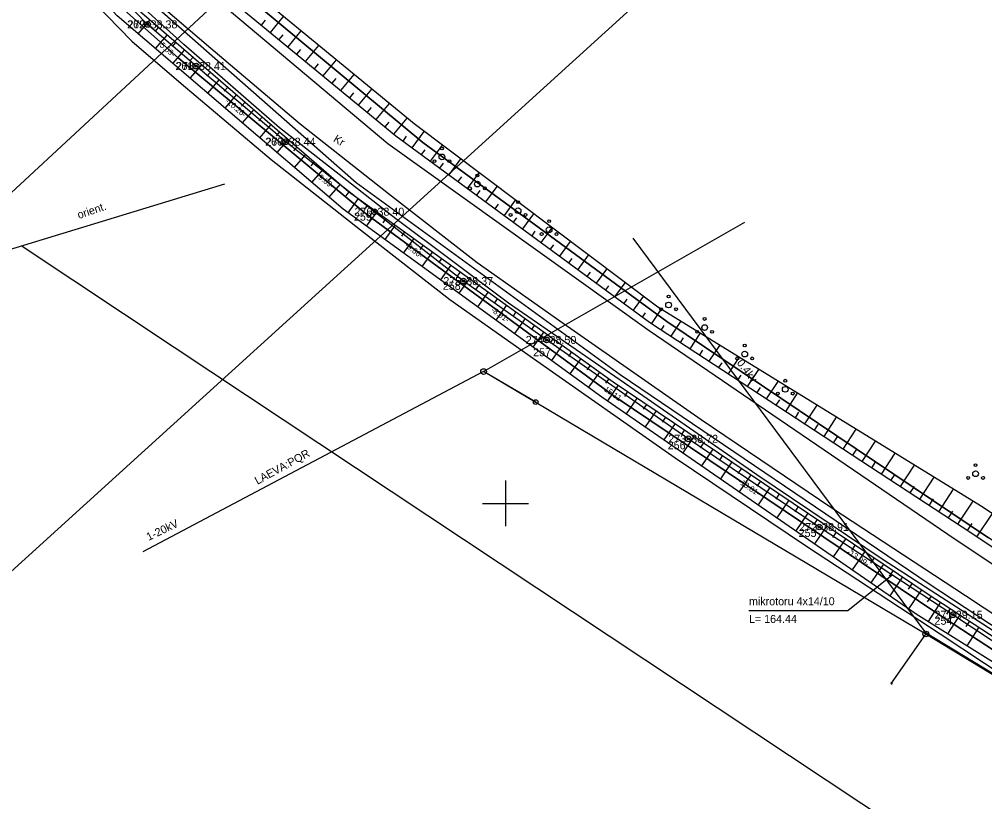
# Model space of a CAD drawing. Extents: x 647603 to 650850, y 6482647 to 6486043.
# Drawn here: x 649207.5 to 649291.9, y 6483423.9 to 6483492.4 of the extents above; entities that cross this region are included whole.
import ezdxf

# ---------------------------------------------------------------- set-up
doc = ezdxf.new("R2010")
doc.units = 0
for name, color, linetype in [('DTRASS', 7, 'Continuous'), ('JOONSIDE', 7, 'Continuous'), ('KOORDPUNKT', 7, 'Continuous'), ('KPOHULIIN', 7, 'Continuous'), ('MOOTKORG_EH2000', 7, 'Continuous'), ('MOOTMPUNKT', 7, 'Continuous'), ('MOOTNR', 7, 'Continuous'), ('MOOTPIIR', 7, 'Continuous'), ('MPOHULIIN', 7, 'Continuous'), ('PIIR', 7, 'Continuous'), ('POST', 7, 'Continuous'), ('PUU', 7, 'Continuous'), ('RELJEEF', 7, 'Continuous'), ('SITRASS', 7, 'Continuous'), ('TEE', 7, 'Continuous'), ('VORK', 7, 'Continuous'), ('VORMISTUS', 7, 'Continuous')]:
    doc.layers.add(name, color=color, linetype=linetype)

msp = doc.modelspace()

# ---------------------------------------------------------------- linework, layer by layer
at = {"layer": 'DTRASS'}
for points in [[(649206.171, 6483472.069), (649225.458, 6483477.964)], [(649312.88, 6483402.658), (649221.029, 6483463.657), (649207.734, 6483472.487)]]:
    msp.add_lwpolyline(points, dxfattribs=at)
at = {"layer": 'KOORDPUNKT'}
for centre, radius in [((649218.707, 6483491.914), 0.25), ((649218.707, 6483491.914), 0.025), ((649218.707, 6483491.914), 0.0221), ((649218.707, 6483491.914), 0.0191), ((649218.707, 6483491.914), 0.0161), ((649218.707, 6483491.914), 0.0132), ((649218.707, 6483491.914), 0.0102), ((649218.707, 6483491.914), 0.00726), ((649218.707, 6483491.914), 0.0043), ((649222.94, 6483488.269), 0.25), ((649222.94, 6483488.269), 0.025), ((649222.94, 6483488.269), 0.0221), ((649222.94, 6483488.269), 0.0191), ((649222.94, 6483488.269), 0.0161), ((649222.94, 6483488.269), 0.0132), ((649222.94, 6483488.269), 0.0102), ((649222.94, 6483488.269), 0.00726), ((649222.94, 6483488.269), 0.0043), ((649230.782, 6483481.646), 0.25), ((649230.782, 6483481.646), 0.025), ((649230.782, 6483481.646), 0.0221), ((649230.782, 6483481.646), 0.0191), ((649230.782, 6483481.646), 0.0161), ((649230.782, 6483481.646), 0.0132), ((649230.782, 6483481.646), 0.0102), ((649230.782, 6483481.646), 0.00726), ((649230.782, 6483481.646), 0.0043), ((649238.545, 6483475.523), 0.25), ((649238.545, 6483475.523), 0.025), ((649238.545, 6483475.523), 0.0221), ((649238.545, 6483475.523), 0.0191), ((649238.545, 6483475.523), 0.0161), ((649238.545, 6483475.523), 0.0132), ((649238.545, 6483475.523), 0.0102), ((649238.545, 6483475.523), 0.00726), ((649238.545, 6483475.523), 0.0043), ((649246.313, 6483469.452), 0.25), ((649246.313, 6483469.452), 0.025), ((649246.313, 6483469.452), 0.0221), ((649246.313, 6483469.452), 0.0191), ((649246.313, 6483469.452), 0.0161), ((649246.313, 6483469.452), 0.0132), ((649246.313, 6483469.452), 0.0102), ((649246.313, 6483469.452), 0.00726), ((649246.313, 6483469.452), 0.0043), ((649253.591, 6483464.304), 0.25), ((649253.591, 6483464.304), 0.025), ((649253.591, 6483464.304), 0.0221), ((649253.591, 6483464.304), 0.0191), ((649253.591, 6483464.304), 0.0161), ((649253.591, 6483464.304), 0.0132), ((649253.591, 6483464.304), 0.0102), ((649253.591, 6483464.304), 0.00726), ((649253.591, 6483464.304), 0.0043), ((649265.979, 6483455.652), 0.25), ((649265.979, 6483455.652), 0.025), ((649265.979, 6483455.652), 0.0221), ((649265.979, 6483455.652), 0.0191), ((649265.979, 6483455.652), 0.0161), ((649265.979, 6483455.652), 0.0132), ((649265.979, 6483455.652), 0.0102), ((649265.979, 6483455.652), 0.00726), ((649265.979, 6483455.652), 0.0043), ((649277.426, 6483447.934), 0.25), ((649277.426, 6483447.934), 0.025), ((649277.426, 6483447.934), 0.0221), ((649277.426, 6483447.934), 0.0191), ((649277.426, 6483447.934), 0.0161), ((649277.426, 6483447.934), 0.0132), ((649277.426, 6483447.934), 0.0102), ((649277.426, 6483447.934), 0.00726), ((649277.426, 6483447.934), 0.0043), ((649289.118, 6483440.257), 0.25), ((649289.118, 6483440.257), 0.025), ((649289.118, 6483440.257), 0.0221), ((649289.118, 6483440.257), 0.0191), ((649289.118, 6483440.257), 0.0161), ((649289.118, 6483440.257), 0.0132), ((649289.118, 6483440.257), 0.0102), ((649289.118, 6483440.257), 0.00726), ((649289.118, 6483440.257), 0.0043)]:
    msp.add_circle(centre, radius, dxfattribs=at)
at = {"layer": 'KPOHULIIN'}
for points in [[(649248.084, 6483461.531), (649270.919, 6483474.602)], [(649248.084, 6483461.531), (649218.274, 6483445.769)], [(649368.116, 6483389.104), (649328.265, 6483413.327), (649286.752, 6483438.574), (649248.084, 6483461.531), (649248.084, 6483461.531)]]:
    msp.add_lwpolyline(points, dxfattribs=at)
at = {"layer": 'MOOTMPUNKT'}
for centre in [(649218.707, 6483491.914), (649222.94, 6483488.269), (649230.782, 6483481.646), (649238.545, 6483475.523), (649246.313, 6483469.452), (649253.591, 6483464.304), (649265.979, 6483455.652), (649277.426, 6483447.934), (649289.118, 6483440.257)]:
    msp.add_circle(centre, 0.1, dxfattribs=at)
at = {"layer": 'MOOTPIIR'}
for points in [[(649156.924, 6483550.066), (649166.671, 6483539.624), (649175.508, 6483530.741), (649184.642, 6483521.461), (649188.949, 6483517.097), (649188.922, 6483517.068), (649190.31, 6483515.716), (649191.612, 6483514.281), (649191.673, 6483514.336), (649191.731, 6483514.278), (649191.759, 6483514.305), (649195.673, 6483510.495), (649203.595, 6483503.425), (649210.775, 6483497.207), (649217.335, 6483490.456), (649221.642, 6483486.747), (649229.517, 6483480.096), (649237.31, 6483473.95), (649245.119, 6483467.847), (649252.441, 6483462.668), (649264.847, 6483454.003), (649276.318, 6483446.269), (649288.017, 6483438.588), (649299.623, 6483430.895)], [(649301.807, 6483434.245), (649290.219, 6483441.926), (649278.534, 6483449.599), (649267.111, 6483457.301), (649254.741, 6483465.94), (649247.507, 6483471.057), (649239.78, 6483477.096), (649232.047, 6483483.196), (649224.238, 6483489.791), (649220.079, 6483493.372)]]:
    msp.add_lwpolyline(points, dxfattribs=at)
at = {"layer": 'MPOHULIIN'}
msp.add_lwpolyline([(649379.266, 6483401.919), (649368.116, 6483389.104), (649328.302, 6483413.411), (649286.783, 6483438.649), (649261.164, 6483473.195)], dxfattribs=at)
at = {"layer": 'PIIR'}
for points in [[(649308.21, 6483427), (649287.8, 6483440.33), (649259.51, 6483459.39), (649237.86, 6483475.28), (649221.37, 6483489), (649207.24, 6483501.6), (649192.01, 6483516.32), (649173.13, 6483535.11), (649130.06, 6483581.23), (649083.85, 6483634.54), (649065.19, 6483654.96), (649033.51, 6483686.99)], [(649070.99, 6483660.48), (649089.83, 6483639.86), (649106.42, 6483620.8), (649136, 6483586.59), (649147.07, 6483574.26), (649146.34, 6483573.47), (649150.42, 6483569.84), (649155.3, 6483566.2), (649178.87, 6483540.67), (649197.61, 6483522.04), (649215.71, 6483504.87), (649226.59, 6483495.06), (649242.78, 6483481.58), (649264.11, 6483465.93), (649292.22, 6483446.99)], [(649030.89, 6483443.72), (649195.93, 6483497.36), (649207.24, 6483501.6), (649221.37, 6483489), (649237.86, 6483475.28), (649259.51, 6483459.39), (649287.8, 6483440.33), (649308.21, 6483427), (649382.93, 6483380.95), (649423.23, 6483355.02), (649435.44, 6483346.12), (649437.44, 6483339.23), (649387.45, 6483326), (649170.5, 6483265.73), (649069.04, 6483234.18), (648944.67, 6483191.88)]]:
    msp.add_lwpolyline(points, dxfattribs=at)
msp.add_lwpolyline([(649434.06, 6483494.74), (649369.57, 6483401.03), (649368.46, 6483399.44), (649312.49, 6483433.76), (649292.22, 6483446.99), (649264.11, 6483465.93), (649242.78, 6483481.58), (649226.59, 6483495.06), (649215.71, 6483504.87), (649258.06, 6483517.44), (649298.68, 6483528.14), (649378.1, 6483543.55), (649382.94, 6483539.34)], close=True, dxfattribs=at)
at = {"layer": 'POST'}
for points in [[(649252.643, 6483458.865), (649248.084, 6483461.531)], [(649283.756, 6483434.267), (649286.752, 6483438.574)]]:
    msp.add_lwpolyline(points, dxfattribs=at)
for centre, radius in [((649248.084, 6483461.531), 0.25), ((649252.643, 6483458.865), 0.2), ((649286.752, 6483438.574), 0.25)]:
    msp.add_circle(centre, radius, dxfattribs=at)
for start, end in [(0, 180), (180, 0)]:
    msp.add_arc((649283.756, 6483434.267), 0.0625, start, end, dxfattribs=at)
at = {"layer": 'PUU'}
for centre, radius in [((649244.443, 6483481.068), 0.125), ((649244.443, 6483480.318), 0.25), ((649243.793, 6483479.943), 0.125), ((649245.093, 6483479.943), 0.125), ((649247.538, 6483478.694), 0.125), ((649246.888, 6483477.569), 0.125), ((649247.538, 6483477.944), 0.25), ((649248.188, 6483477.569), 0.125), ((649251.099, 6483475.613), 0.25), ((649251.099, 6483476.363), 0.125), ((649250.449, 6483475.238), 0.125), ((649251.749, 6483475.238), 0.125), ((649253.811, 6483473.946), 0.25), ((649253.811, 6483474.696), 0.125), ((649253.161, 6483473.571), 0.125), ((649254.461, 6483473.571), 0.125), ((649264.261, 6483467.361), 0.25), ((649264.261, 6483468.111), 0.125), ((649263.611, 6483466.986), 0.125), ((649264.911, 6483466.986), 0.125), ((649267.412, 6483466.138), 0.125), ((649266.762, 6483465.013), 0.125), ((649267.412, 6483465.388), 0.25), ((649268.062, 6483465.013), 0.125), ((649270.914, 6483463.065), 0.25), ((649270.914, 6483463.815), 0.125), ((649270.264, 6483462.69), 0.125), ((649271.564, 6483462.69), 0.125), ((649274.461, 6483460.733), 0.125), ((649274.461, 6483459.983), 0.25), ((649273.811, 6483459.608), 0.125), ((649275.111, 6483459.608), 0.125), ((649291.101, 6483453.35), 0.125), ((649290.451, 6483452.225), 0.125), ((649291.101, 6483452.6), 0.25), ((649291.751, 6483452.225), 0.125)]:
    msp.add_circle(centre, radius, dxfattribs=at)
at = {"layer": 'RELJEEF'}
for p, q in [((649218.906, 6483492.318), (649217.853, 6483491.1)), ((649228.666, 6483491.854), (649229.011, 6483492.272)), ((649229.438, 6483491.218), (649230.587, 6483492.611)), ((649219.663, 6483491.663), (649219.348, 6483491.299)), ((649230.981, 6483489.946), (649232.131, 6483491.341)), ((649220.419, 6483491.009), (649219.372, 6483489.799)), ((649221.175, 6483490.355), (649220.862, 6483489.993)), ((649230.21, 6483490.582), (649230.554, 6483491)), ((649221.931, 6483489.7), (649220.891, 6483488.498)), ((649231.753, 6483489.31), (649232.098, 6483489.728)), ((649232.524, 6483488.674), (649233.676, 6483490.07)), ((649222.687, 6483489.046), (649222.376, 6483488.686)), ((649234.068, 6483487.401), (649235.22, 6483488.799)), ((649223.444, 6483488.392), (649222.41, 6483487.197)), ((649224.2, 6483487.737), (649223.891, 6483487.38)), ((649233.296, 6483488.038), (649233.642, 6483488.457)), ((649224.956, 6483487.083), (649223.929, 6483485.896)), ((649234.839, 6483486.765), (649235.185, 6483487.185)), ((649235.611, 6483486.129), (649236.765, 6483487.529)), ((649225.712, 6483486.429), (649225.405, 6483486.074)), ((649237.154, 6483484.857), (649238.309, 6483486.258)), ((649226.468, 6483485.774), (649225.448, 6483484.595)), ((649236.382, 6483485.493), (649236.729, 6483485.913)), ((649227.225, 6483485.12), (649226.919, 6483484.767)), ((649227.981, 6483484.465), (649226.967, 6483483.294)), ((649237.926, 6483484.221), (649238.272, 6483484.641)), ((649238.697, 6483483.585), (649239.854, 6483484.988)), ((649228.737, 6483483.811), (649228.434, 6483483.461)), ((649240.24, 6483482.313), (649241.398, 6483483.717)), ((649229.493, 6483483.157), (649228.486, 6483481.992)), ((649239.469, 6483482.949), (649239.816, 6483483.37)), ((649230.249, 6483482.502), (649229.948, 6483482.154)), ((649231.005, 6483481.848), (649230.004, 6483480.691)), ((649241.038, 6483481.71), (649241.355, 6483482.142)), ((649241.844, 6483481.118), (649242.895, 6483482.547)), ((649231.762, 6483481.194), (649231.462, 6483480.848)), ((649242.65, 6483480.525), (649242.963, 6483480.951)), ((649243.455, 6483479.933), (649244.492, 6483481.343)), ((649232.518, 6483480.539), (649231.523, 6483479.39)), ((649245.067, 6483478.749), (649246.089, 6483480.139)), ((649233.274, 6483479.885), (649232.977, 6483479.541)), ((649244.261, 6483479.341), (649244.57, 6483479.761)), ((649234.03, 6483479.231), (649233.042, 6483478.089)), ((649234.786, 6483478.576), (649234.491, 6483478.235)), ((649245.873, 6483478.156), (649246.177, 6483478.571)), ((649246.678, 6483477.564), (649247.686, 6483478.936)), ((649235.543, 6483477.922), (649234.561, 6483476.788)), ((649248.29, 6483476.38), (649249.284, 6483477.732)), ((649236.301, 6483477.27), (649236.038, 6483476.904)), ((649247.484, 6483476.972), (649247.784, 6483477.38)), ((649237.113, 6483476.686), (649236.209, 6483475.431)), ((649237.924, 6483476.102), (649237.653, 6483475.725)), ((649249.096, 6483475.787), (649249.392, 6483476.19)), ((649249.901, 6483475.195), (649250.881, 6483476.528)), ((649238.736, 6483475.518), (649237.828, 6483474.256)), ((649251.513, 6483474.011), (649252.478, 6483475.324)), ((649239.548, 6483474.934), (649239.274, 6483474.554)), ((649240.359, 6483474.35), (649239.446, 6483473.081)), ((649250.707, 6483474.603), (649250.999, 6483475)), ((649241.171, 6483473.765), (649240.896, 6483473.384)), ((649252.319, 6483473.418), (649252.606, 6483473.809)), ((649253.124, 6483472.826), (649254.075, 6483474.12)), ((649241.982, 6483473.181), (649241.065, 6483471.906)), ((649242.794, 6483472.597), (649242.518, 6483472.214)), ((649253.93, 6483472.234), (649254.213, 6483472.619)), ((649254.736, 6483471.642), (649255.673, 6483472.916)), ((649243.606, 6483472.013), (649242.683, 6483470.732)), ((649256.347, 6483470.457), (649257.27, 6483471.712)), ((649244.417, 6483471.429), (649244.14, 6483471.043)), ((649245.229, 6483470.844), (649244.302, 6483469.557)), ((649255.542, 6483471.049), (649255.821, 6483471.429)), ((649246.04, 6483470.26), (649245.762, 6483469.873)), ((649257.153, 6483469.865), (649257.428, 6483470.239)), ((649257.959, 6483469.273), (649258.867, 6483470.509)), ((649246.852, 6483469.676), (649245.921, 6483468.382)), ((649259.57, 6483468.088), (649260.465, 6483469.305)), ((649247.664, 6483469.092), (649247.384, 6483468.703)), ((649248.475, 6483468.508), (649247.539, 6483467.207)), ((649258.765, 6483468.68), (649259.035, 6483469.048)), ((649249.287, 6483467.923), (649249.005, 6483467.532)), ((649260.376, 6483467.496), (649260.642, 6483467.858)), ((649261.182, 6483466.904), (649262.062, 6483468.101)), ((649250.099, 6483467.339), (649249.158, 6483466.032)), ((649250.91, 6483466.755), (649250.627, 6483466.362)), ((649261.988, 6483466.311), (649262.249, 6483466.668)), ((649262.801, 6483465.73), (649263.616, 6483466.972)), ((649251.722, 6483466.171), (649250.776, 6483464.857)), ((649264.473, 6483464.633), (649265.32, 6483465.924)), ((649252.533, 6483465.587), (649252.249, 6483465.192)), ((649253.345, 6483465.003), (649252.395, 6483463.682)), ((649263.637, 6483465.181), (649263.886, 6483465.561)), ((649254.157, 6483464.418), (649253.871, 6483464.021)), ((649265.309, 6483464.084), (649265.568, 6483464.479)), ((649266.145, 6483463.536), (649267.024, 6483464.875)), ((649254.968, 6483463.834), (649254.013, 6483462.508)), ((649255.78, 6483463.25), (649255.493, 6483462.851)), ((649266.981, 6483462.987), (649267.25, 6483463.396)), ((649267.818, 6483462.439), (649268.728, 6483463.827)), ((649256.592, 6483462.666), (649255.632, 6483461.333)), ((649269.49, 6483461.342), (649270.432, 6483462.778)), ((649257.403, 6483462.082), (649257.115, 6483461.681)), ((649268.654, 6483461.89), (649268.932, 6483462.314)), ((649271.162, 6483460.244), (649272.137, 6483461.73)), ((649258.215, 6483461.497), (649257.251, 6483460.158)), ((649259.026, 6483460.913), (649258.736, 6483460.51)), ((649270.326, 6483460.793), (649270.614, 6483461.231)), ((649272.834, 6483459.147), (649273.841, 6483460.681)), ((649259.847, 6483460.342), (649258.918, 6483458.965)), ((649271.998, 6483459.696), (649272.295, 6483460.149)), ((649260.676, 6483459.783), (649260.396, 6483459.367)), ((649261.505, 6483459.224), (649260.564, 6483457.827)), ((649273.671, 6483458.599), (649273.977, 6483459.066)), ((649274.507, 6483458.05), (649275.545, 6483459.633)), ((649262.334, 6483458.665), (649262.05, 6483458.243)), ((649276.179, 6483456.953), (649277.249, 6483458.585)), ((649263.163, 6483458.106), (649262.209, 6483456.69)), ((649263.993, 6483457.547), (649263.704, 6483457.119)), ((649275.343, 6483457.502), (649275.659, 6483457.984)), ((649277.851, 6483455.856), (649278.953, 6483457.536)), ((649264.822, 6483456.988), (649263.855, 6483455.553)), ((649277.015, 6483456.405), (649277.341, 6483456.902)), ((649279.524, 6483454.759), (649280.657, 6483456.488)), ((649265.651, 6483456.429), (649265.359, 6483455.995)), ((649266.48, 6483455.869), (649265.5, 6483454.416)), ((649278.687, 6483455.308), (649279.023, 6483455.819)), ((649267.309, 6483455.31), (649267.013, 6483454.872)), ((649281.196, 6483453.662), (649282.362, 6483455.439)), ((649268.138, 6483454.751), (649267.146, 6483453.279)), ((649268.967, 6483454.192), (649268.668, 6483453.748)), ((649280.36, 6483454.211), (649280.705, 6483454.737)), ((649282.868, 6483452.565), (649284.066, 6483454.391)), ((649269.797, 6483453.633), (649268.791, 6483452.142)), ((649270.626, 6483453.074), (649270.322, 6483452.624)), ((649282.032, 6483453.114), (649282.386, 6483453.654)), ((649284.54, 6483451.468), (649285.77, 6483453.343)), ((649271.455, 6483452.515), (649270.437, 6483451.005)), ((649283.704, 6483452.017), (649284.068, 6483452.572)), ((649286.213, 6483450.371), (649287.474, 6483452.294)), ((649272.284, 6483451.956), (649271.977, 6483451.5)), ((649273.113, 6483451.397), (649272.082, 6483449.868)), ((649285.376, 6483450.92), (649285.75, 6483451.489)), ((649273.942, 6483450.838), (649273.631, 6483450.376)), ((649287.885, 6483449.274), (649289.178, 6483451.246)), ((649274.771, 6483450.279), (649273.728, 6483448.731)), ((649275.6, 6483449.72), (649275.285, 6483449.253)), ((649287.049, 6483449.823), (649287.432, 6483450.407)), ((649289.557, 6483448.177), (649290.882, 6483450.197)), ((649276.43, 6483449.161), (649275.373, 6483447.594)), ((649288.721, 6483448.726), (649289.114, 6483449.324)), ((649291.224, 6483447.072), (649292.578, 6483449.109)), ((649277.259, 6483448.602), (649276.94, 6483448.129)), ((649278.088, 6483448.043), (649277.019, 6483446.457)), ((649290.391, 6483447.626), (649290.797, 6483448.236)), ((649278.917, 6483447.484), (649278.594, 6483447.005)), ((649279.746, 6483446.925), (649278.664, 6483445.32)), ((649280.575, 6483446.366), (649280.249, 6483445.881)), ((649281.404, 6483445.807), (649280.31, 6483444.183)), ((649282.234, 6483445.247), (649281.903, 6483444.758)), ((649283.063, 6483444.688), (649281.955, 6483443.046)), ((649283.892, 6483444.129), (649283.558, 6483443.634)), ((649284.721, 6483443.57), (649283.601, 6483441.909)), ((649285.55, 6483443.011), (649285.212, 6483442.51)), ((649286.379, 6483442.452), (649285.246, 6483440.772)), ((649287.211, 6483441.897), (649286.878, 6483441.386)), ((649288.048, 6483441.351), (649286.948, 6483439.664)), ((649288.886, 6483440.804), (649288.559, 6483440.303)), ((649289.723, 6483440.258), (649288.643, 6483438.603)), ((649290.561, 6483439.711), (649290.24, 6483439.219)), ((649291.398, 6483439.165), (649290.339, 6483437.541))]:
    msp.add_line(p, q, dxfattribs=at)
for points in [[(649215.523, 6483502.636), (649220.531, 6483498.561), (649240.423, 6483482.162), (649262.599, 6483465.862), (649289.917, 6483447.941), (649318.316, 6483429.072), (649340.178, 6483416.843), (649342.477, 6483417.524)], [(649342.477, 6483417.524), (649320.03, 6483431.029), (649291.543, 6483449.791), (649263.31, 6483467.16), (649242.006, 6483483.217), (649221.276, 6483500.271), (649219.384, 6483501.785)], [(649419.958, 6483334.394), (649423.583, 6483335.779), (649431.624, 6483339.75), (649433.117, 6483342.01), (649431.428, 6483346.609), (649423.308, 6483354.027), (649404.819, 6483366.253), (649385.319, 6483378.733), (649368.64, 6483389.26), (649341.682, 6483405.537), (649308.831, 6483425.971), (649285.913, 6483440.311), (649258.427, 6483459.304), (649235.793, 6483475.733), (649216.04, 6483492.653), (649209.506, 6483499.772)], [(649209.506, 6483499.772), (649217.115, 6483493.868), (649236.267, 6483477.295), (649259.422, 6483460.628), (649286.955, 6483442.064), (649309.742, 6483427.196), (649342.254, 6483406.601), (649369.269, 6483390.901), (649385.992, 6483380.276), (649405.659, 6483367.88), (649424.439, 6483355.52), (649436.2, 6483346.298), (649438.252, 6483341.443), (649437.05, 6483336.706), (649431.301, 6483332.846), (649425.167, 6483331.088), (649420.418, 6483329.817)]]:
    msp.add_lwpolyline(points, dxfattribs=at)
at = {"layer": 'SITRASS'}
for points in [[(649294.525, 6483437.623), (649283.035, 6483445.069), (649271.972, 6483452.505), (649261.236, 6483459.927), (649250.249, 6483467.528), (649240.409, 6483474.899), (649230.232, 6483482.868), (649221.872, 6483490.164), (649213.517, 6483497.779), (649209.755, 6483500.366), (649207.511, 6483501.463), (649205.722, 6483503.137), (649204.79, 6483505.692), (649200.321, 6483510.369), (649192.492, 6483518.114), (649183.219, 6483527.199), (649173.639, 6483536.939), (649164.983, 6483545.967), (649156.084, 6483555.195)], [(649322.823, 6483418.516), (649310.776, 6483426.119), (649300.715, 6483432.57), (649289.118, 6483440.257), (649277.426, 6483447.934), (649265.979, 6483455.652), (649253.591, 6483464.304), (649246.313, 6483469.452), (649238.545, 6483475.523), (649230.782, 6483481.646), (649222.94, 6483488.269), (649218.707, 6483491.914), (649212.149, 6483498.662), (649204.916, 6483504.927), (649197.037, 6483511.958), (649191.75, 6483517.106)], [(649283.822, 6483443.734), (649279.944, 6483440.59), (649271.288, 6483440.59)]]:
    msp.add_lwpolyline(points, dxfattribs=at)
at = {"layer": 'TEE'}
for points in [[(649370.094, 6483392.069), (649342.772, 6483407.216), (649310.183, 6483427.708), (649287.041, 6483442.923), (649260.029, 6483461.257), (649236.927, 6483478.036), (649217.791, 6483494.944), (649205.787, 6483506.01), (649194.09, 6483516.815), (649182.282, 6483528.49), (649163.926, 6483547.183), (649149.331, 6483562.867), (649128.105, 6483586.407), (649108.64, 6483608.964), (649091.596, 6483627.772)], [(649201.414, 6483524.156), (649198.258, 6483521.92), (649198.133, 6483518.532), (649208.337, 6483508.733), (649220.394, 6483497.778), (649239.718, 6483481.491), (649262.574, 6483465.135), (649289.315, 6483446.874), (649312.807, 6483431.264), (649339.144, 6483414.976), (649341.974, 6483415.764), (649346.997, 6483411.885), (649348.48, 6483409.377), (649359.099, 6483403.186), (649371.437, 6483395.087)]]:
    msp.add_lwpolyline(points, dxfattribs=at)
at = {"layer": 'VORK'}
for p, q in [((649250, 6483452), (649250, 6483448)), ((649248, 6483450), (649252, 6483450))]:
    msp.add_line(p, q, dxfattribs=at)
at = {"layer": 'VORMISTUS'}
for points in [[(648794.018, 6483855.38), (648900.207, 6483951.9), (649291.666, 6483521.221), (649185.476, 6483424.701)], [(649179.563, 6483451.955), (649284.76, 6483549.555), (649419.089, 6483404.772), (649313.892, 6483307.172)]]:
    msp.add_lwpolyline(points, close=True, dxfattribs=at)

# ---------------------------------------------------------------- texts
at = {"layer": 'DTRASS'}
msp.add_text('orient.', height=0.7, rotation=18.7275, dxfattribs=at).set_placement((649212.699, 6483474.885))
at = {"layer": 'JOONSIDE'}
for s, rotation, p in [('-5.59-', 319.26854, (649219.56, 6483490.157)), ('-10.26-', 319.81707, (649225.463, 6483485.124)), ('-9.89-', 321.73569, (649233.398, 6483478.595)), ('-9.86-', 321.99096, (649241.164, 6483472.493)), ('-8.91-', 324.72681, (649248.688, 6483466.823)), ('-15.11-', 325.06887, (649258.378, 6483460.015)), ('-13.81-', 326.01066, (649270.295, 6483451.807)), ('-13.99-', 326.71099, (649279.814, 6483445.611))]:
    msp.add_text(s, height=0.5, rotation=rotation, dxfattribs=at).set_placement(p)
at = {"layer": 'KOORDPUNKT'}
for s, p in [('262 ', (649216.91, 6483491.564)), ('261 ', (649221.143, 6483487.919)), ('260 ', (649228.985, 6483481.296)), ('259 ', (649236.748, 6483474.744)), ('258 ', (649244.516, 6483468.69)), ('257 ', (649252.412, 6483462.873)), ('256 ', (649264.182, 6483454.736)), ('255 ', (649275.629, 6483447.066)), ('254 ', (649287.51, 6483439.384))]:
    msp.add_text(s, height=0.7, dxfattribs=at).set_placement(p)
at = {"layer": 'KPOHULIIN'}
for s, rotation, p in [('LAEVA:PQR', 28.68538, (649228.306, 6483451.624)), ('1-20kV', 25.75597, (649218.802, 6483446.715))]:
    msp.add_text(s, height=0.7, rotation=rotation, dxfattribs=at).set_placement(p)
at = {"layer": 'MOOTKORG_EH2000'}
for s, p in [(' 38.38', (649218.707, 6483491.564)), (' 38.41', (649222.94, 6483487.919)), (' 38.44', (649230.782, 6483481.296)), (' 38.40', (649238.545, 6483475.173)), (' 38.37', (649246.313, 6483469.102)), (' 38.50', (649253.591, 6483463.954)), (' 38.72', (649265.979, 6483455.302)), (' 38.91', (649277.426, 6483447.584)), (' 39.15', (649289.118, 6483439.907))]:
    msp.add_text(s, height=0.7, dxfattribs=at).set_placement(p)
at = {"layer": 'MOOTNR'}
for s, p in [('279 ', (649216.957, 6483491.564)), ('278 ', (649221.19, 6483487.919)), ('277 ', (649229.032, 6483481.296)), ('276 ', (649236.795, 6483475.173)), ('275 ', (649244.563, 6483469.102)), ('274 ', (649251.771, 6483463.954)), ('273 ', (649264.229, 6483455.302)), ('272 ', (649275.676, 6483447.584)), ('271 ', (649287.508, 6483439.907))]:
    msp.add_text(s, height=0.7, dxfattribs=at).set_placement(p)
at = {"layer": 'MPOHULIIN'}
msp.add_text('0.4kv', height=0.7, rotation=307.08935, dxfattribs=at).set_placement((649270.182, 6483462.286))
at = {"layer": 'SITRASS'}
for s, p in [('mikrotoru 4x14/10 ', (649271.288, 6483441.09)), ('L= 164.44', (649271.288, 6483439.54))]:
    msp.add_text(s, height=0.7, dxfattribs=at).set_placement(p)
at = {"layer": 'TEE'}
msp.add_text('Kr', height=0.7, rotation=328.64275, dxfattribs=at).set_placement((649234.882, 6483481.703))

doc.saveas('drawing.dxf')
